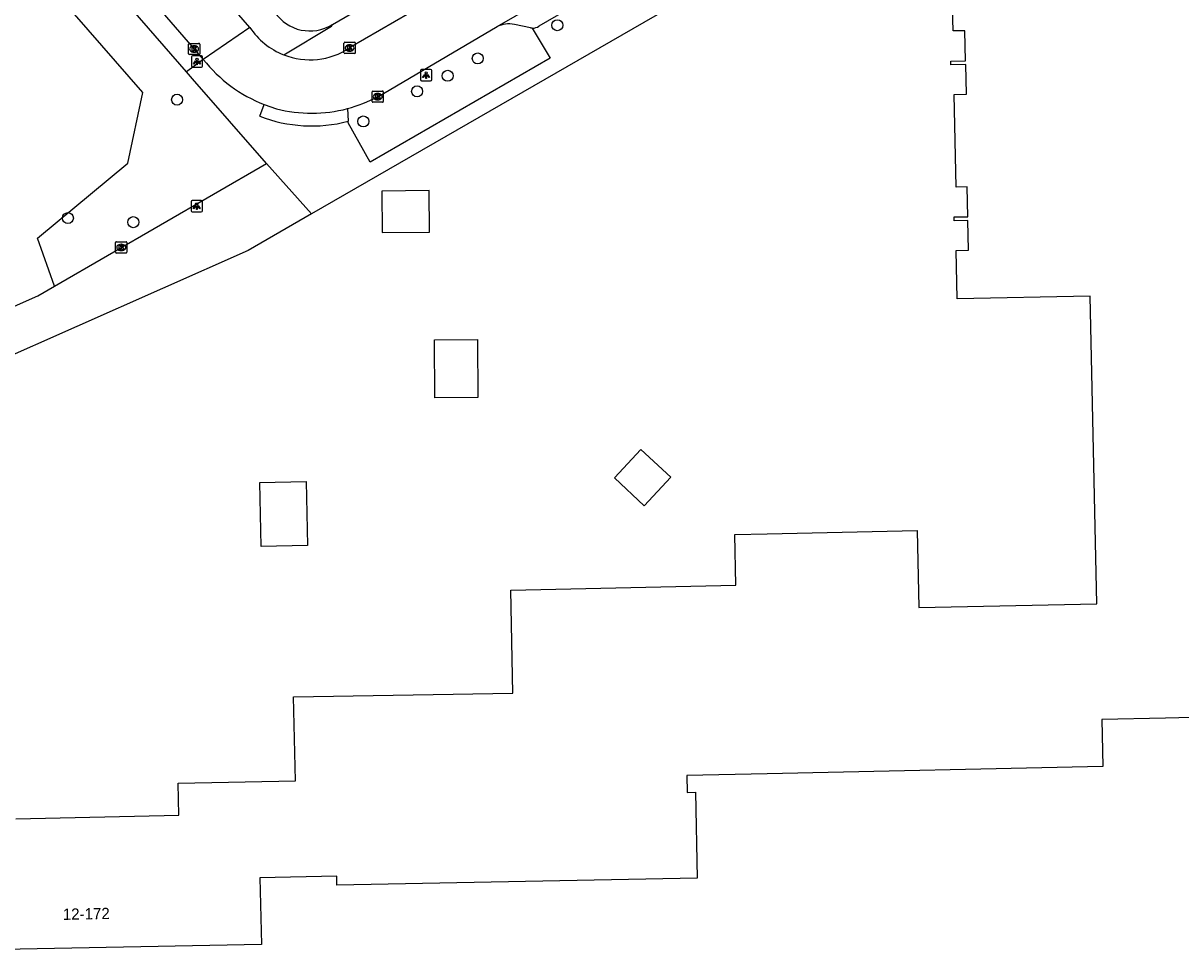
# Model space of a CAD drawing. Extents: x 157321 to 158827, y 386650 to 388532.
# Drawn here: x 157934 to 158036.7, y 388009.5 to 388091.8 of the extents above; entities that cross this region are included whole.
import ezdxf

# ---------------------------------------------------------------- set-up
doc = ezdxf.new("R2010")
doc.units = 0
for name, color, linetype in [('IMGEO_Boom', 7, 'Continuous'), ('IMGEO_Groenvoorziening', 7, 'Continuous'), ('IMGEO_Kolk', 7, 'Continuous'), ('IMGEO_Lichtpunt', 7, 'Continuous'), ('IMGEO_Pand', 7, 'Continuous'), ('IMGEO_Pand_nummerreeks', 7, 'Continuous'), ('IMGEO_Parkeervlak_open', 7, 'Continuous'), ('IMGEO_Rijbaan_lokaal_open', 7, 'Continuous'), ('IMGEO_Voetpad_open', 7, 'Continuous')]:
    doc.layers.add(name, color=color, linetype=linetype)

msp = doc.modelspace()

# ---------------------------------------------------------------- linework, layer by layer
at = {"layer": 'IMGEO_Boom'}
for centre in [(157981.39, 388091.58), (157974.33, 388088.63), (157971.66, 388087.09), (157968.95, 388085.71), (157947.65, 388084.97), (157964.17, 388083.04), (157937.96, 388074.47), (157943.76, 388074.11)]:
    msp.add_circle(centre, 0.489, dxfattribs=at)
at = {"layer": 'IMGEO_Groenvoorziening'}
msp.add_lwpolyline([(157936.76, 388068.42), (157935.25, 388072.69), (157943.27, 388079.34), (157944.62, 388085.6), (157937.33, 388093.97), (157935.39, 388094.01)], dxfattribs=at)
at = {"layer": 'IMGEO_Kolk'}
for p, q in [((157948.66, 388089.05), (157948.66, 388089.9)), ((157948.73, 388089.97), (157949.59, 388089.97)), ((157949.15, 388089.75), (157949.17, 388089.75)), ((157949.66, 388089.9), (157949.66, 388089.05)), ((157962.46, 388089.14), (157962.46, 388089.99)), ((157962.54, 388090.07), (157963.39, 388090.07)), ((157962.95, 388089.84), (157962.98, 388089.84)), ((157963.46, 388089.99), (157963.46, 388089.14)), ((157949.59, 388088.97), (157948.73, 388088.97)), ((157949.17, 388089.19), (157949.15, 388089.19)), ((157963.39, 388089.06), (157962.54, 388089.06)), ((157962.97, 388089.29), (157962.95, 388089.29)), ((157964.95, 388084.82), (157964.95, 388085.67)), ((157965.02, 388085.74), (157965.88, 388085.74)), ((157965.95, 388085.67), (157965.95, 388084.82)), ((157965.88, 388084.74), (157965.02, 388084.74)), ((157965.46, 388084.96), (157965.43, 388084.96)), ((157965.44, 388085.52), (157965.46, 388085.52)), ((157942.19, 388071.45), (157942.19, 388072.3)), ((157942.27, 388072.37), (157943.12, 388072.37)), ((157943.2, 388072.3), (157943.2, 388071.45)), ((157943.12, 388071.37), (157942.27, 388071.37)), ((157942.68, 388072.15), (157942.71, 388072.15)), ((157942.7, 388071.59), (157942.68, 388071.59))]:
    msp.add_line(p, q, dxfattribs=at)
for points in [[(157948.66, 388089.05), (157948.66, 388089.9)], [(157948.73, 388089.97), (157949.59, 388089.97)], [(157948.98, 388089.67), (157949.1, 388089.67), (157949.1, 388089.52), (157949.23, 388089.67), (157949.4, 388089.67), (157949.25, 388089.52), (157949.4, 388089.27), (157949.25, 388089.27), (157949.17, 388089.44), (157949.1, 388089.37), (157949.1, 388089.27), (157948.98, 388089.27), (157948.98, 388089.67)], [(157949.66, 388089.9), (157949.66, 388089.05)], [(157962.46, 388089.14), (157962.46, 388089.99)], [(157962.54, 388090.07), (157963.39, 388090.07)], [(157962.78, 388089.76), (157962.91, 388089.76), (157962.91, 388089.61), (157963.04, 388089.76), (157963.2, 388089.76), (157963.05, 388089.61), (157963.21, 388089.36), (157963.05, 388089.36), (157962.97, 388089.53), (157962.91, 388089.46), (157962.91, 388089.36), (157962.78, 388089.36), (157962.78, 388089.76)], [(157963.46, 388089.99), (157963.46, 388089.14)], [(157949.59, 388088.97), (157948.73, 388088.97)], [(157963.39, 388089.06), (157962.54, 388089.06)], [(157964.95, 388084.82), (157964.95, 388085.67)], [(157965.02, 388085.74), (157965.88, 388085.74)], [(157965.95, 388085.67), (157965.95, 388084.82)], [(157965.88, 388084.74), (157965.02, 388084.74)], [(157965.27, 388085.44), (157965.39, 388085.44), (157965.39, 388085.29), (157965.52, 388085.44), (157965.69, 388085.44), (157965.54, 388085.29), (157965.69, 388085.04), (157965.54, 388085.04), (157965.46, 388085.21), (157965.39, 388085.14), (157965.39, 388085.04), (157965.27, 388085.04), (157965.27, 388085.44)], [(157942.19, 388071.45), (157942.19, 388072.3)], [(157942.27, 388072.37), (157943.12, 388072.37)], [(157943.2, 388072.3), (157943.2, 388071.45)], [(157943.12, 388071.37), (157942.27, 388071.37)], [(157942.51, 388072.07), (157942.64, 388072.07), (157942.64, 388071.92), (157942.77, 388072.07), (157942.93, 388072.07), (157942.79, 388071.92), (157942.94, 388071.67), (157942.79, 388071.67), (157942.7, 388071.84), (157942.64, 388071.77), (157942.64, 388071.67), (157942.51, 388071.67), (157942.51, 388072.07)]]:
    msp.add_lwpolyline(points, dxfattribs=at)
for centre, start, end in [((157948.74, 388089.9), 91.552, 178.448), ((157948.74, 388089.9), 91.552, 178.448), ((157949.58, 388089.9), 1.552, 88.448), ((157949.58, 388089.9), 1.552, 88.448), ((157962.54, 388089.99), 91.552, 178.448), ((157962.54, 388089.99), 91.552, 178.448), ((157963.39, 388089.99), 1.552, 88.448), ((157963.39, 388089.99), 1.552, 88.448), ((157948.74, 388089.05), 181.552, 268.448), ((157948.74, 388089.05), 181.552, 268.448), ((157949.58, 388089.05), 271.552, 358.448), ((157949.58, 388089.05), 271.552, 358.448), ((157962.54, 388089.14), 181.552, 268.448), ((157962.54, 388089.14), 181.552, 268.448), ((157963.39, 388089.14), 271.552, 358.448), ((157963.39, 388089.14), 271.552, 358.448), ((157965.03, 388085.67), 91.552, 178.448), ((157965.03, 388085.67), 91.552, 178.448), ((157965.87, 388085.67), 1.552, 88.448), ((157965.87, 388085.67), 1.552, 88.448), ((157965.03, 388084.82), 181.552, 268.448), ((157965.03, 388084.82), 181.552, 268.448), ((157965.87, 388084.82), 271.552, 358.448), ((157965.87, 388084.82), 271.552, 358.448), ((157942.27, 388072.3), 91.552, 178.448), ((157942.27, 388072.3), 91.552, 178.448), ((157943.12, 388072.3), 1.552, 88.448), ((157943.12, 388072.3), 1.552, 88.448), ((157942.27, 388071.45), 181.552, 268.448), ((157942.27, 388071.45), 181.552, 268.448), ((157943.12, 388071.45), 271.552, 358.448), ((157943.12, 388071.45), 271.552, 358.448)]:
    msp.add_arc(centre, 0.0765, start, end, dxfattribs=at)
for centre, major_axis, ratio, start_param, end_param in [((157949.15, 388089.47), (-0.387, 0.002), 0.722429, 4.712389, 7.853982), ((157949.17, 388089.47), (-0.39, 0.002), 0.717154, 1.570796, 4.712389), ((157962.95, 388089.56), (-0.387, 0.002), 0.722429, 4.712389, 7.853982), ((157962.97, 388089.56), (-0.39, 0.002), 0.717154, 1.570796, 4.712389), ((157965.44, 388085.24), (-0.387, 0.002), 0.722429, 4.712389, 7.853982), ((157965.46, 388085.24), (-0.39, 0.002), 0.717154, 1.570796, 4.712389), ((157942.68, 388071.87), (-0.387, 0.002), 0.722429, 4.712389, 7.853982), ((157942.71, 388071.87), (-0.39, 0.002), 0.717154, 1.570796, 4.712389)]:
    msp.add_ellipse(centre, major_axis=major_axis, ratio=ratio, start_param=start_param, end_param=end_param, dxfattribs=at)
at = {"layer": 'IMGEO_Lichtpunt'}
for p, q in [((157948.92, 388088.76), (157948.92, 388087.95)), ((157948.92, 388088.76), (157948.92, 388087.95)), ((157949.82, 388088.85), (157949.01, 388088.85)), ((157949.82, 388088.85), (157949.01, 388088.85)), ((157949.91, 388087.95), (157949.91, 388088.76)), ((157949.91, 388087.95), (157949.91, 388088.76)), ((157949.01, 388087.86), (157949.82, 388087.86)), ((157949.01, 388087.86), (157949.82, 388087.86)), ((157970.15, 388087.65), (157969.35, 388087.65)), ((157970.15, 388087.65), (157969.35, 388087.65)), ((157969.25, 388087.55), (157969.25, 388086.75)), ((157969.25, 388087.55), (157969.25, 388086.75)), ((157969.35, 388086.65), (157970.15, 388086.65)), ((157969.35, 388086.65), (157970.15, 388086.65)), ((157970.25, 388086.75), (157970.25, 388087.55)), ((157970.25, 388086.75), (157970.25, 388087.55)), ((157948.89, 388075.92), (157948.89, 388075.12)), ((157948.89, 388075.92), (157948.89, 388075.12)), ((157949.8, 388076.02), (157948.99, 388076.02)), ((157949.8, 388076.02), (157948.99, 388076.02)), ((157949.89, 388075.12), (157949.89, 388075.92)), ((157949.89, 388075.12), (157949.89, 388075.92)), ((157948.99, 388075.02), (157949.8, 388075.02)), ((157948.99, 388075.02), (157949.8, 388075.02))]:
    msp.add_line(p, q, dxfattribs=at)
for points in [[(157949.29, 388088.42), (157949.33, 388088.4), (157949.14, 388088.13), (157949.1, 388088.16), (157949.29, 388088.42)], [(157949.39, 388088.38), (157949.44, 388088.38), (157949.44, 388088.05), (157949.39, 388088.05), (157949.39, 388088.38)], [(157949.5, 388088.4), (157949.54, 388088.42), (157949.73, 388088.16), (157949.69, 388088.13), (157949.5, 388088.4)], [(157969.63, 388087.22), (157969.66, 388087.19), (157969.48, 388086.93), (157969.44, 388086.95), (157969.63, 388087.22)], [(157969.73, 388087.17), (157969.78, 388087.17), (157969.78, 388086.85), (157969.73, 388086.85), (157969.73, 388087.17)], [(157969.84, 388087.19), (157969.88, 388087.22), (157970.06, 388086.95), (157970.02, 388086.93), (157969.84, 388087.19)], [(157949.27, 388075.59), (157949.31, 388075.56), (157949.12, 388075.3), (157949.08, 388075.32), (157949.27, 388075.59)], [(157949.37, 388075.54), (157949.42, 388075.54), (157949.42, 388075.22), (157949.37, 388075.22), (157949.37, 388075.54)], [(157949.48, 388075.56), (157949.52, 388075.59), (157949.7, 388075.32), (157949.67, 388075.3), (157949.48, 388075.56)]]:
    msp.add_lwpolyline(points, dxfattribs=at)
for centre in [(157949.42, 388088.56), (157969.75, 388087.35), (157949.39, 388075.72)]:
    msp.add_circle(centre, 0.0994, dxfattribs=at)
for centre, start, end in [((157949.01, 388088.76), 90, 180), ((157949.01, 388088.76), 90, 180), ((157949.82, 388088.76), 0, 90), ((157949.82, 388088.76), 0, 90), ((157949.01, 388087.95), 180, 270), ((157949.01, 388087.95), 180, 270), ((157949.82, 388087.95), 270, 0), ((157949.82, 388087.95), 270, 360), ((157969.35, 388087.55), 90, 180), ((157969.35, 388087.55), 90, 180), ((157970.15, 388087.55), 0, 90), ((157970.15, 388087.55), 0, 90), ((157969.35, 388086.75), 180, 270), ((157969.35, 388086.75), 180, 270), ((157970.15, 388086.75), 270, 0), ((157970.15, 388086.75), 270, 360), ((157948.99, 388075.92), 90, 180), ((157948.99, 388075.92), 90, 180), ((157949.8, 388075.92), 0, 90), ((157949.8, 388075.92), 0, 90), ((157948.99, 388075.12), 180, 270), ((157948.99, 388075.12), 180, 270), ((157949.8, 388075.12), 270, 0), ((157949.8, 388075.12), 270, 360)]:
    msp.add_arc(centre, 0.0946, start, end, dxfattribs=at)
at = {"layer": 'IMGEO_Pand'}
for points in [[(157933.33, 388021.19), (157947.81, 388021.5), (157947.74, 388024.34), (157958.16, 388024.57), (157957.99, 388032.01), (157977.45, 388032.32), (157977.26, 388041.48), (157997.23, 388041.9), (157997.13, 388046.42), (158000, 388046.48), (158013.32, 388046.76), (158013.47, 388039.92), (158029.25, 388040.26), (158028.67, 388067.56), (158016.88, 388067.31), (158016.79, 388071.61), (158017.88, 388071.64), (158017.82, 388074.25), (158016.6, 388074.23), (158016.59, 388074.57), (158017.83, 388074.59), (158017.77, 388077.24), (158016.77, 388077.22), (158016.59, 388085.43), (158017.69, 388085.45), (158017.64, 388088.1), (158016.3, 388088.07), (158016.3, 388088.39), (158017.62, 388088.42), (158017.56, 388091.09), (158016.5, 388091.07), (158016.41, 388095.33)], [(157965.86, 388073.18), (157970.05, 388073.22), (157970.02, 388076.91), (157965.83, 388076.87), (157965.86, 388073.18)], [(157974.34, 388058.57), (157970.53, 388058.54), (157970.49, 388063.66), (157974.3, 388063.69), (157974.34, 388058.57)], [(157989.11, 388048.95), (157991.45, 388051.48), (157988.79, 388053.94), (157986.45, 388051.42), (157989.11, 388048.95)], [(157959.22, 388045.42), (157955.12, 388045.33), (157955, 388051.01), (157959.1, 388051.1), (157959.22, 388045.42)], [(158041.24, 388030.25), (158035.37, 388030.13), (158029.71, 388030.01), (158029.8, 388025.82), (158000, 388025.19), (157992.89, 388025.04), (157992.92, 388023.53), (157993.65, 388023.54), (157993.81, 388015.92), (157961.82, 388015.31), (157961.82, 388016.1), (157955, 388015.94), (157955.14, 388010.04), (157926.02, 388009.48)]]:
    msp.add_lwpolyline(points, dxfattribs=at)
at = {"layer": 'IMGEO_Parkeervlak_open'}
msp.add_lwpolyline([(157979, 388091.35), (157977.58, 388091.65)], dxfattribs=at)
for centre, radius, start, end in [((157977.09, 388089.36), 2.34, 78.0363, 116.8805), ((157979.22, 388092.34), 1.01, 257.373, 266.8503)]:
    msp.add_arc(centre, radius, start, end, dxfattribs=at)
at = {"layer": 'IMGEO_Rijbaan_lokaal_open'}
for points in [[(157921.26, 388121.65), (157949.97, 388088.54)], [(157976.04, 388091.45), (158000, 388105.25), (158004.74, 388107.98)], [(157954.11, 388091.39), (157945.26, 388101.58)], [(157970.93, 388094.2), (157962.96, 388089.56)], [(157954.11, 388091.39), (157949.97, 388088.54)], [(157965.45, 388085.24), (157976.04, 388091.45)], [(157955.38, 388084.54), (157956.46, 388084.17)]]:
    msp.add_lwpolyline(points, dxfattribs=at)
for centre, radius, start, end in [((157959.45, 388094.91), 6.4, 213.4081, 248.5825), ((157959.45, 388094.91), 6.4, 248.5896, 303.3182), ((157960.06, 388096.52), 12.86, 218.3553, 248.6615), ((157959.58, 388096.15), 12.39, 284.9018, 298.3187), ((157959.6, 388096.06), 12.29, 255.2292, 284.9164)]:
    msp.add_arc(centre, radius, start, end, dxfattribs=at)
at = {"layer": 'IMGEO_Voetpad_open'}
for points in [[(157961.43, 388091.65), (158000, 388113.98), (158001.04, 388114.58)], [(158042.3, 388111.77), (158027.36, 388113.94), (158000, 388098.16), (157959.59, 388074.84)], [(158003.19, 388105.04), (158000, 388103.2), (157979.76, 388091.5)], [(157948.49, 388087.45), (157939.56, 388097.74)], [(157957.11, 388088.95), (157961.34, 388091.5), (157961.43, 388091.65)], [(157979.17, 388091.32), (157980.74, 388088.65), (157964.78, 388079.43), (157962.83, 388082.93), (157962.82, 388083.06)], [(157949.97, 388088.54), (157948.49, 388087.45)], [(157955.57, 388079.3), (157949.03, 388086.83), (157948.49, 388087.45)], [(157954.99, 388083.52), (157955.38, 388084.54)], [(157962.76, 388084.18), (157962.82, 388083.06)], [(157936.76, 388068.42), (157955.57, 388079.3)], [(157959.59, 388074.84), (157955.57, 388079.3)], [(157959.59, 388074.84), (157953.96, 388071.59), (157900.71, 388048)], [(157896.35, 388050.33), (157935.3, 388067.58), (157936.76, 388068.42)]]:
    msp.add_lwpolyline(points, dxfattribs=at)
for centre, radius, start, end in [((157959.43, 388094.8), 3.73, 213.4972, 302.3976), ((157979.21, 388092.28), 0.956, 267.2976, 305.1266), ((157959.6, 388095.19), 12.55, 248.4391, 284.8648)]:
    msp.add_arc(centre, radius, start, end, dxfattribs=at)

# ---------------------------------------------------------------- texts
at = {"layer": 'IMGEO_Pand_nummerreeks'}
msp.add_text('12-172', height=1, rotation=1.1115, dxfattribs=at).set_placement((157937.52, 388012.22))

doc.saveas('drawing.dxf')
